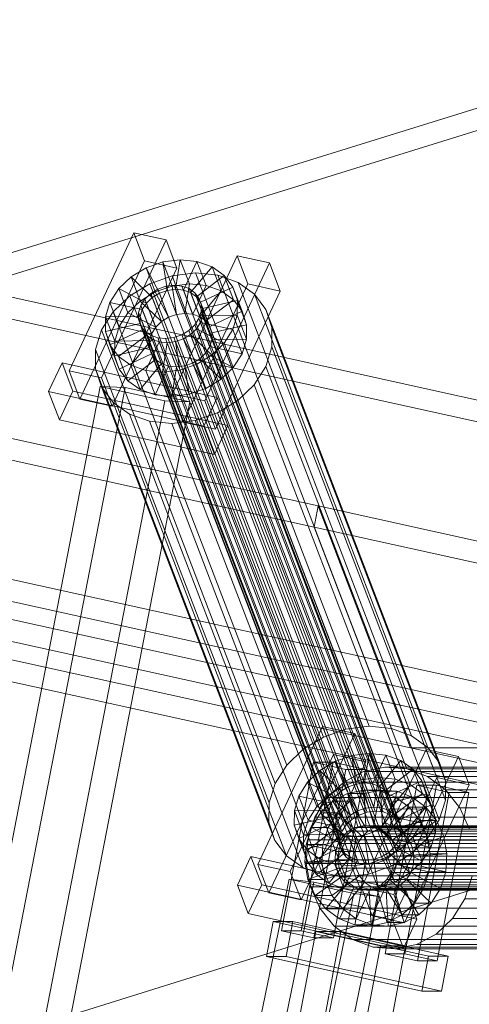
# Model space of a CAD drawing. Header units: millimetres. Extents: x -4738 to 65662, y -68080 to 6847.
# Tile 841 of 1056: x 20643 to 20768, y 2012 to 2287. Entities that reach past the tile are written whole.
import ezdxf

# ---------------------------------------------------------------- set-up
doc = ezdxf.new("R2010")
doc.units = ezdxf.units.MM
for name, color, linetype, lineweight in [('COTAS_P', 1, 'Continuous', 0), ('lateral_C02', 7, 'Continuous', 0), ('lateral_C10', 7, 'Continuous', 0)]:
    doc.layers.add(name, color=color, linetype=linetype, lineweight=lineweight)
doc.dimstyles.new('R19_100', dxfattribs={"dimtxt": 250, "dimasz": 150, "dimexe": 150, "dimexo": 80, "dimgap": 100, "dimtad": 1, "dimtih": 1, "dimtoh": 1, "dimdsep": 46, "dimcen": 0.09, "dimadec": 0, "dimazin": 0, "dimtfac": 1, "dimtdec": 4, "dimtofl": 0, "dimtmove": 0, "dimatfit": 3, "dimfxl": 1, "dimtolj": 1, "dimtzin": 0, "dimarcsym": 0})

# ---------------------------------------------------------------- blocks, each defined once
blk = doc.blocks.new('DIM_R30_4')
at = {"layer": 'COTAS_P'}
for p, q in [((15248.37, 1279.09), (24311.82, 4109.09)), ((24311.82, 4109.09), (24155.23, 4107.34)), ((24311.82, 4109.09), (24182.05, 4021.43)), ((24580.07, 3250), (24311.82, 4109.09)), ((15248.37, 1279.09), (15378.14, 1366.76)), ((15248.37, 1279.09), (15404.97, 1280.85)), ((15516.62, 420), (15248.37, 1279.09))]:
    blk.add_line(p, q, dxfattribs=at)
blk.add_text('9495 P', height=250, rotation=17.3406, dxfattribs=at).set_placement((19750.29, 2789.55))

msp = doc.modelspace()

# ---------------------------------------------------------------- linework, layer by layer
at = {"layer": 'lateral_C02'}
for p, q in [((20117.046, 2059.557), (21053.003, 2350.052)), ((21054.781, 2344.322), (20118.824, 2053.827)), ((20484.747, 1955.55), (21630.207, 2313.212))]:
    msp.add_line(p, q, dxfattribs=at)
at = {"layer": 'lateral_C10'}
for p, q in [((20726.321, 2151.434), (20185.064, 2270.812)), ((20363.478, 2270.812), (20904.735, 2151.434)), ((20183.965, 2264.932), (20725.222, 2145.554)), ((20903.637, 2145.554), (20362.38, 2264.932)), ((20674.899, 2227.649), (20656.858, 2189.133)), ((20677.909, 2219.779), (20674.899, 2227.649)), ((20674.899, 2227.649), (20683.913, 2225.644)), ((20665.872, 2187.129), (20683.913, 2225.644)), ((20683.913, 2225.644), (20686.923, 2217.774)), ((20659.869, 2181.264), (20677.909, 2219.779)), ((20686.923, 2217.774), (20677.909, 2219.779)), ((20678.338, 2217.895), (20683.02, 2219.529)), ((20683.02, 2219.529), (20687.864, 2220.133)), ((20683.02, 2219.529), (20684.272, 2211.578)), ((20685.6, 2212.784), (20683.02, 2219.529)), ((20703.743, 2221.233), (20685.702, 2182.718)), ((20687.864, 2220.133), (20686.566, 2211.864)), ((20690.444, 2213.388), (20687.864, 2220.133)), ((20687.864, 2220.133), (20692.54, 2219.667)), ((20692.54, 2219.667), (20688.781, 2211.643)), ((20695.12, 2212.922), (20692.54, 2219.667)), ((20692.54, 2219.667), (20696.729, 2218.162)), ((20706.754, 2213.364), (20703.743, 2221.233)), ((20703.743, 2221.233), (20712.757, 2219.229)), ((20686.923, 2217.774), (20668.882, 2179.259)), ((20674.137, 2215.343), (20678.338, 2217.895)), ((20678.338, 2217.895), (20682.054, 2210.804)), ((20680.918, 2211.15), (20678.338, 2217.895)), ((20696.729, 2218.162), (20690.766, 2210.93)), ((20694.716, 2180.713), (20712.757, 2219.229)), ((20699.309, 2211.416), (20696.729, 2218.162)), ((20696.729, 2218.162), (20700.146, 2215.72)), ((20712.757, 2219.229), (20715.768, 2211.359)), ((20670.704, 2212.046), (20674.137, 2215.343)), ((20674.137, 2215.343), (20680.064, 2209.595)), ((20676.718, 2208.598), (20674.137, 2215.343)), ((20679.4, 2213.44), (20685.659, 2215.624)), ((20685.659, 2215.624), (20692.135, 2216.432)), ((20734.042, 2089.149), (20685.659, 2215.624)), ((20692.135, 2216.432), (20698.386, 2215.808)), ((20740.518, 2089.957), (20692.135, 2216.432)), ((20700.146, 2215.72), (20692.384, 2209.773)), ((20698.386, 2215.808), (20703.986, 2213.796)), ((20746.769, 2089.334), (20698.386, 2215.808)), ((20702.727, 2208.974), (20700.146, 2215.72)), ((20700.146, 2215.72), (20702.558, 2212.508)), ((20668.272, 2208.23), (20670.704, 2212.046)), ((20670.704, 2212.046), (20678.438, 2208.033)), ((20673.284, 2205.301), (20670.704, 2212.046)), ((20673.785, 2210.028), (20679.4, 2213.44)), ((20680.918, 2211.15), (20676.718, 2208.598)), ((20727.783, 2086.965), (20679.4, 2213.44)), ((20679.634, 2210.719), (20681.624, 2211.928)), ((20685.6, 2212.784), (20680.918, 2211.15)), ((20684.634, 2204.058), (20680.918, 2211.15)), ((20681.624, 2211.928), (20683.842, 2212.702)), ((20737.748, 2065.217), (20681.624, 2211.928)), ((20684.272, 2211.578), (20682.054, 2210.804)), ((20683.842, 2212.702), (20686.136, 2212.988)), ((20739.966, 2065.991), (20683.842, 2212.702)), ((20686.566, 2211.864), (20684.272, 2211.578)), ((20684.272, 2211.578), (20686.852, 2204.832)), ((20690.444, 2213.388), (20685.6, 2212.784)), ((20686.852, 2204.832), (20685.6, 2212.784)), ((20686.136, 2212.988), (20688.351, 2212.767)), ((20742.261, 2066.278), (20686.136, 2212.988)), ((20686.566, 2211.864), (20689.147, 2205.118)), ((20688.781, 2211.643), (20686.566, 2211.864)), ((20688.351, 2212.767), (20690.335, 2212.054)), ((20744.475, 2066.057), (20688.351, 2212.767)), ((20688.713, 2174.849), (20706.754, 2213.364)), ((20688.781, 2211.643), (20691.362, 2204.898)), ((20690.766, 2210.93), (20688.781, 2211.643)), ((20689.147, 2205.118), (20690.444, 2213.388)), ((20690.335, 2212.054), (20691.954, 2210.897)), ((20746.46, 2065.344), (20690.335, 2212.054)), ((20695.12, 2212.922), (20690.444, 2213.388)), ((20691.362, 2204.898), (20695.12, 2212.922)), ((20693.346, 2204.185), (20699.309, 2211.416)), ((20702.558, 2212.508), (20693.527, 2208.252)), ((20699.309, 2211.416), (20695.12, 2212.922)), ((20715.768, 2211.359), (20697.727, 2172.844)), ((20702.727, 2208.974), (20699.309, 2211.416)), ((20705.139, 2205.763), (20702.558, 2212.508)), ((20702.558, 2212.508), (20703.801, 2208.745)), ((20703.986, 2213.796), (20708.554, 2210.532)), ((20752.369, 2087.322), (20703.986, 2213.796)), ((20715.768, 2211.359), (20706.754, 2213.364)), ((20669.195, 2205.621), (20673.785, 2210.028)), ((20676.718, 2208.598), (20673.284, 2205.301)), ((20722.168, 2083.553), (20673.785, 2210.028)), ((20682.645, 2202.849), (20676.718, 2208.598)), ((20676.856, 2207.35), (20678.008, 2209.157)), ((20678.008, 2209.157), (20679.634, 2210.719)), ((20734.132, 2062.447), (20678.008, 2209.157)), ((20680.064, 2209.595), (20678.438, 2208.033)), ((20735.759, 2064.008), (20679.634, 2210.719)), ((20682.054, 2210.804), (20680.064, 2209.595)), ((20680.064, 2209.595), (20682.645, 2202.849)), ((20682.054, 2210.804), (20684.634, 2204.058)), ((20690.766, 2210.93), (20693.346, 2204.185)), ((20692.384, 2209.773), (20690.766, 2210.93)), ((20691.954, 2210.897), (20693.097, 2209.376)), ((20748.078, 2064.187), (20691.954, 2210.897)), ((20692.384, 2209.773), (20694.965, 2203.028)), ((20693.527, 2208.252), (20692.384, 2209.773)), ((20693.097, 2209.376), (20693.685, 2207.594)), ((20749.221, 2062.666), (20693.097, 2209.376)), ((20703.801, 2208.745), (20694.115, 2206.47)), ((20694.965, 2203.028), (20702.727, 2208.974)), ((20705.139, 2205.763), (20702.727, 2208.974)), ((20703.801, 2208.745), (20703.79, 2204.688)), ((20706.381, 2202), (20703.801, 2208.745)), ((20708.554, 2210.532), (20711.779, 2206.238)), ((20756.937, 2084.057), (20708.554, 2210.532)), ((20665.944, 2200.52), (20669.195, 2205.621)), ((20667.007, 2204.155), (20668.272, 2208.23)), ((20677.286, 2206.226), (20668.272, 2208.23)), ((20668.272, 2208.23), (20670.853, 2201.485)), ((20717.578, 2079.147), (20669.195, 2205.621)), ((20676.257, 2205.419), (20676.856, 2207.35)), ((20677.286, 2206.226), (20676.687, 2204.295)), ((20676.856, 2207.35), (20732.98, 2060.639)), ((20678.438, 2208.033), (20677.286, 2206.226)), ((20679.866, 2199.48), (20677.286, 2206.226)), ((20678.438, 2208.033), (20681.018, 2201.288)), ((20693.68, 2205.672), (20693.081, 2203.741)), ((20693.527, 2208.252), (20696.107, 2201.507)), ((20694.115, 2206.47), (20693.527, 2208.252)), ((20693.685, 2207.594), (20693.68, 2205.672)), ((20749.804, 2058.961), (20693.68, 2205.672)), ((20749.81, 2060.883), (20693.685, 2207.594)), ((20694.11, 2204.548), (20694.115, 2206.47)), ((20694.115, 2206.47), (20696.696, 2199.724)), ((20696.107, 2201.507), (20705.139, 2205.763)), ((20706.381, 2202), (20705.139, 2205.763)), ((20711.779, 2206.238), (20713.44, 2201.208)), ((20760.162, 2079.764), (20711.779, 2206.238)), ((20752.125, 2083.981), (20210.868, 2203.359)), ((20802.922, 2083.981), (20261.665, 2203.359)), ((20853.72, 2083.981), (20312.463, 2203.359)), ((20666.996, 2200.097), (20667.007, 2204.155)), ((20667.007, 2204.155), (20676.687, 2204.295)), ((20669.588, 2197.409), (20667.007, 2204.155)), ((20673.284, 2205.301), (20670.853, 2201.485)), ((20681.018, 2201.288), (20673.284, 2205.301)), ((20676.252, 2203.497), (20676.257, 2205.419)), ((20676.84, 2201.715), (20676.252, 2203.497)), ((20732.376, 2056.787), (20676.252, 2203.497)), ((20732.381, 2058.709), (20676.257, 2205.419)), ((20676.687, 2204.295), (20676.682, 2202.373)), ((20676.687, 2204.295), (20679.267, 2197.55)), ((20682.645, 2202.849), (20684.634, 2204.058)), ((20684.634, 2204.058), (20686.852, 2204.832)), ((20686.852, 2204.832), (20689.147, 2205.118)), ((20689.147, 2205.118), (20691.362, 2204.898)), ((20691.362, 2204.898), (20693.346, 2204.185)), ((20693.081, 2203.741), (20691.929, 2201.934)), ((20749.205, 2057.031), (20693.081, 2203.741)), ((20693.346, 2204.185), (20694.965, 2203.028)), ((20693.511, 2202.617), (20694.11, 2204.548)), ((20703.79, 2204.688), (20694.11, 2204.548)), ((20694.11, 2204.548), (20696.69, 2197.802)), ((20694.965, 2203.028), (20696.107, 2201.507)), ((20703.79, 2204.688), (20702.525, 2200.612)), ((20706.37, 2197.943), (20703.79, 2204.688)), ((20664.253, 2195.071), (20665.944, 2200.52)), ((20665.944, 2200.52), (20714.327, 2074.045)), ((20666.996, 2200.097), (20676.682, 2202.373)), ((20668.239, 2196.334), (20677.27, 2200.591)), ((20670.853, 2201.485), (20669.588, 2197.409)), ((20670.853, 2201.485), (20679.866, 2199.48)), ((20676.682, 2202.373), (20677.27, 2200.591)), ((20676.682, 2202.373), (20679.262, 2195.628)), ((20677.983, 2200.194), (20676.84, 2201.715)), ((20732.965, 2055.004), (20676.84, 2201.715)), ((20677.27, 2200.591), (20678.413, 2199.069)), ((20677.27, 2200.591), (20679.851, 2193.845)), ((20679.601, 2199.037), (20677.983, 2200.194)), ((20734.107, 2053.483), (20677.983, 2200.194)), ((20679.866, 2199.48), (20681.018, 2201.288)), ((20681.018, 2201.288), (20682.645, 2202.849)), ((20690.303, 2200.372), (20688.313, 2199.163)), ((20691.929, 2201.934), (20690.303, 2200.372)), ((20746.427, 2053.662), (20690.303, 2200.372)), ((20690.733, 2199.248), (20692.359, 2200.809)), ((20748.053, 2055.223), (20691.929, 2201.934)), ((20692.359, 2200.809), (20693.511, 2202.617)), ((20700.093, 2196.796), (20692.359, 2200.809)), ((20692.359, 2200.809), (20694.939, 2194.064)), ((20702.525, 2200.612), (20693.511, 2202.617)), ((20693.511, 2202.617), (20696.091, 2195.872)), ((20696.107, 2201.507), (20696.696, 2199.724)), ((20696.696, 2199.724), (20706.381, 2202)), ((20702.525, 2200.612), (20700.093, 2196.796)), ((20705.105, 2193.867), (20702.525, 2200.612)), ((20706.37, 2197.943), (20706.381, 2202)), ((20713.44, 2201.208), (20713.425, 2195.784)), ((20761.823, 2074.734), (20713.44, 2201.208)), ((20209.769, 2197.479), (20751.026, 2078.101)), ((20260.567, 2197.479), (20801.824, 2078.101)), ((20311.364, 2197.479), (20852.621, 2078.101)), ((20668.239, 2196.334), (20666.996, 2200.097)), ((20669.577, 2193.352), (20666.996, 2200.097)), ((20669.588, 2197.409), (20669.577, 2193.352)), ((20679.267, 2197.55), (20669.588, 2197.409)), ((20670.651, 2193.123), (20678.413, 2199.069)), ((20674.068, 2190.681), (20680.031, 2197.913)), ((20678.413, 2199.069), (20680.031, 2197.913)), ((20678.413, 2199.069), (20680.993, 2192.324)), ((20679.262, 2195.628), (20679.267, 2197.55)), ((20679.267, 2197.55), (20679.866, 2199.48)), ((20681.586, 2198.324), (20679.601, 2199.037)), ((20735.726, 2052.327), (20679.601, 2199.037)), ((20680.031, 2197.913), (20682.016, 2197.2)), ((20680.031, 2197.913), (20682.612, 2191.167)), ((20683.801, 2198.103), (20681.586, 2198.324)), ((20737.71, 2051.613), (20681.586, 2198.324)), ((20686.095, 2198.389), (20683.801, 2198.103)), ((20739.925, 2051.393), (20683.801, 2198.103)), ((20688.313, 2199.163), (20686.095, 2198.389)), ((20742.22, 2051.679), (20686.095, 2198.389)), ((20686.525, 2197.265), (20688.743, 2198.039)), ((20744.437, 2052.453), (20688.313, 2199.163)), ((20688.743, 2198.039), (20690.733, 2199.248)), ((20692.459, 2190.948), (20688.743, 2198.039)), ((20688.743, 2198.039), (20691.323, 2191.294)), ((20696.66, 2193.5), (20690.733, 2199.248)), ((20690.733, 2199.248), (20693.313, 2192.503)), ((20696.69, 2197.802), (20696.091, 2195.872)), ((20696.696, 2199.724), (20696.69, 2197.802)), ((20696.69, 2197.802), (20706.37, 2197.943)), ((20705.105, 2193.867), (20706.37, 2197.943)), ((20664.238, 2189.647), (20664.253, 2195.071)), ((20712.636, 2068.597), (20664.253, 2195.071)), ((20670.651, 2193.123), (20668.239, 2196.334)), ((20670.819, 2189.589), (20668.239, 2196.334)), ((20679.262, 2195.628), (20669.577, 2193.352)), ((20678.257, 2189.176), (20682.016, 2197.2)), ((20679.851, 2193.845), (20679.262, 2195.628)), ((20682.016, 2197.2), (20684.231, 2196.979)), ((20682.016, 2197.2), (20684.596, 2190.454)), ((20682.933, 2188.709), (20684.231, 2196.979)), ((20684.231, 2196.979), (20686.525, 2197.265)), ((20684.231, 2196.979), (20686.811, 2190.233)), ((20687.777, 2189.314), (20686.525, 2197.265)), ((20686.525, 2197.265), (20689.106, 2190.52)), ((20696.091, 2195.872), (20694.939, 2194.064)), ((20696.091, 2195.872), (20705.105, 2193.867)), ((20700.093, 2196.796), (20696.66, 2193.5)), ((20702.673, 2190.051), (20700.093, 2196.796)), ((20713.425, 2195.784), (20711.734, 2190.335)), ((20761.808, 2069.309), (20713.425, 2195.784)), ((20669.577, 2193.352), (20670.819, 2189.589)), ((20674.068, 2190.681), (20670.651, 2193.123)), ((20673.231, 2186.377), (20670.651, 2193.123)), ((20679.851, 2193.845), (20670.819, 2189.589)), ((20680.993, 2192.324), (20673.231, 2186.377)), ((20680.993, 2192.324), (20679.851, 2193.845)), ((20682.612, 2191.167), (20680.993, 2192.324)), ((20693.313, 2192.503), (20691.323, 2191.294)), ((20696.66, 2193.5), (20692.459, 2190.948)), ((20694.939, 2194.064), (20693.313, 2192.503)), ((20693.313, 2192.503), (20699.24, 2186.754)), ((20694.939, 2194.064), (20702.673, 2190.051)), ((20699.24, 2186.754), (20696.66, 2193.5)), ((20702.673, 2190.051), (20705.105, 2193.867)), ((20654.906, 2191.34), (20651.147, 2183.316)), ((20657.916, 2183.47), (20654.906, 2191.34)), ((20654.906, 2191.34), (20698.172, 2181.717)), ((20665.899, 2184.617), (20664.238, 2189.647)), ((20712.621, 2063.172), (20664.238, 2189.647)), ((20670.819, 2189.589), (20673.231, 2186.377)), ((20678.257, 2189.176), (20674.068, 2190.681)), ((20676.649, 2183.936), (20674.068, 2190.681)), ((20682.612, 2191.167), (20676.649, 2183.936)), ((20682.933, 2188.709), (20678.257, 2189.176)), ((20680.838, 2182.43), (20678.257, 2189.176)), ((20684.596, 2190.454), (20680.838, 2182.43)), ((20684.596, 2190.454), (20682.612, 2191.167)), ((20687.777, 2189.314), (20682.933, 2188.709)), ((20686.811, 2190.233), (20684.596, 2190.454)), ((20686.811, 2190.233), (20685.514, 2181.964)), ((20689.106, 2190.52), (20686.811, 2190.233)), ((20692.459, 2190.948), (20687.777, 2189.314)), ((20690.358, 2182.568), (20687.777, 2189.314)), ((20691.323, 2191.294), (20689.106, 2190.52)), ((20689.106, 2190.52), (20690.358, 2182.568)), ((20691.323, 2191.294), (20695.04, 2184.202)), ((20695.04, 2184.202), (20692.459, 2190.948)), ((20699.24, 2186.754), (20702.673, 2190.051)), ((20711.734, 2190.335), (20708.483, 2185.234)), ((20760.117, 2063.861), (20711.734, 2190.335)), ((20665.872, 2187.129), (20656.858, 2189.133)), ((20656.858, 2189.133), (20659.869, 2181.264)), ((20668.882, 2179.259), (20665.872, 2187.129)), ((20685.514, 2181.964), (20682.933, 2188.709)), ((20695.04, 2184.202), (20699.24, 2186.754)), ((20665.533, 2184.723), (20627.02, 1986.222)), ((20634.005, 1985.973), (20672.519, 2184.474)), ((20665.533, 2184.723), (20683.569, 2180.713)), ((20672.519, 2184.474), (20665.533, 2184.723)), ((20669.124, 2180.323), (20665.899, 2184.617)), ((20714.282, 2058.142), (20665.899, 2184.617)), ((20690.555, 2180.464), (20672.519, 2184.474)), ((20673.231, 2186.377), (20676.649, 2183.936)), ((20676.649, 2183.936), (20680.838, 2182.43)), ((20690.358, 2182.568), (20695.04, 2184.202)), ((20708.483, 2185.234), (20703.894, 2180.827)), ((20756.866, 2058.759), (20708.483, 2185.234)), ((20694.414, 2173.693), (20651.147, 2183.316)), ((20651.147, 2183.316), (20654.158, 2175.446)), ((20654.158, 2175.446), (20657.916, 2183.47)), ((20701.183, 2173.847), (20657.916, 2183.47)), ((20659.869, 2181.264), (20668.882, 2179.259)), ((20680.838, 2182.43), (20685.514, 2181.964)), ((20685.514, 2181.964), (20690.358, 2182.568)), ((20694.716, 2180.713), (20685.702, 2182.718)), ((20685.702, 2182.718), (20688.713, 2174.849)), ((20694.414, 2173.693), (20698.172, 2181.717)), ((20698.172, 2181.717), (20701.183, 2173.847)), ((20645.056, 1982.213), (20683.569, 2180.713)), ((20652.041, 1981.963), (20690.555, 2180.464)), ((20673.692, 2177.059), (20669.124, 2180.323)), ((20717.507, 2053.849), (20669.124, 2180.323)), ((20683.569, 2180.713), (20690.555, 2180.464)), ((20697.727, 2172.844), (20694.716, 2180.713)), ((20703.894, 2180.827), (20698.278, 2177.415)), ((20752.277, 2054.353), (20703.894, 2180.827)), ((20654.158, 2175.446), (20697.424, 2165.823)), ((20679.293, 2175.047), (20673.692, 2177.059)), ((20722.075, 2050.585), (20673.692, 2177.059)), ((20698.278, 2177.415), (20692.019, 2175.231)), ((20746.661, 2050.941), (20698.278, 2177.415)), ((20685.544, 2174.423), (20679.293, 2175.047)), ((20727.676, 2048.572), (20679.293, 2175.047)), ((20692.019, 2175.231), (20685.544, 2174.423)), ((20733.927, 2047.949), (20685.544, 2174.423)), ((20688.713, 2174.849), (20697.727, 2172.844)), ((20740.402, 2048.757), (20692.019, 2175.231)), ((20697.424, 2165.823), (20694.414, 2173.693)), ((20701.183, 2173.847), (20697.424, 2165.823)), ((20726.321, 2151.434), (20725.222, 2145.554)), ((21610.374, 1956.452), (20726.321, 2151.434)), ((20726.321, 2151.434), (20752.125, 2083.981)), ((20751.026, 2078.101), (20725.222, 2145.554)), ((20725.222, 2145.554), (21609.275, 1950.571)), ((20727.583, 2089.932), (20709.542, 2051.417)), ((20718.556, 2049.412), (20736.597, 2087.927)), ((20730.593, 2082.062), (20727.583, 2089.932)), ((20727.583, 2089.932), (20736.597, 2087.927)), ((20734.042, 2089.149), (20727.783, 2086.965)), ((20740.518, 2089.957), (20734.042, 2089.149)), ((20736.597, 2087.927), (20739.607, 2080.058)), ((20746.769, 2089.334), (20740.518, 2089.957)), ((20752.369, 2087.322), (20746.769, 2089.334)), ((20727.783, 2086.965), (20722.168, 2083.553)), ((20756.937, 2084.057), (20752.369, 2087.322)), ((20712.552, 2043.547), (20730.593, 2082.062)), ((20722.168, 2083.553), (20717.578, 2079.147)), ((20739.607, 2080.058), (20730.593, 2082.062)), ((20735.704, 2081.812), (20740.547, 2082.417)), ((20756.427, 2083.517), (20738.386, 2045.001)), ((20740.547, 2082.417), (20739.25, 2074.147)), ((20743.128, 2075.671), (20740.547, 2082.417)), ((20740.547, 2082.417), (20745.223, 2081.95)), ((21636.178, 1888.998), (20752.125, 2083.981)), ((20752.125, 2083.981), (20802.922, 2083.981)), ((20759.438, 2075.647), (20756.427, 2083.517)), ((20756.427, 2083.517), (20765.441, 2081.512)), ((20760.162, 2079.764), (20756.937, 2084.057)), ((20725.003, 2079.96), (20716.145, 2032.935)), ((20739.607, 2080.058), (20721.566, 2041.542)), ((20721.615, 2032.935), (20730.473, 2079.96)), ((20730.473, 2079.96), (20725.003, 2079.96)), ((20725.003, 2079.96), (20734.021, 2077.955)), ((20726.821, 2077.626), (20731.022, 2080.178)), ((20739.491, 2077.955), (20730.473, 2079.96)), ((20731.022, 2080.178), (20735.704, 2081.812)), ((20731.022, 2080.178), (20734.738, 2073.087)), ((20733.602, 2073.433), (20731.022, 2080.178)), ((20735.704, 2081.812), (20736.956, 2073.861)), ((20738.284, 2075.067), (20735.704, 2081.812)), ((20745.223, 2081.95), (20741.465, 2073.926)), ((20749.413, 2080.445), (20743.449, 2073.213)), ((20747.804, 2075.205), (20745.223, 2081.95)), ((20745.223, 2081.95), (20749.413, 2080.445)), ((20747.4, 2042.997), (20765.441, 2081.512)), ((20751.993, 2073.699), (20749.413, 2080.445)), ((20749.413, 2080.445), (20752.83, 2078.003)), ((20761.823, 2074.734), (20760.162, 2079.764)), ((20765.441, 2081.512), (20768.451, 2073.642)), ((20717.578, 2079.147), (20714.327, 2074.045)), ((20723.388, 2074.33), (20726.821, 2077.626)), ((20725.163, 2030.93), (20734.021, 2077.955)), ((20726.821, 2077.626), (20732.748, 2071.878)), ((20729.401, 2070.881), (20726.821, 2077.626)), ((20739.491, 2077.955), (20730.633, 2030.93)), ((20733.456, 2074.414), (20738.945, 2077.313)), ((20734.021, 2077.955), (20739.491, 2077.955)), ((20738.945, 2077.313), (20744.938, 2078.571)), ((20840.54, 2077.313), (20738.945, 2077.313)), ((20744.938, 2078.571), (20751.026, 2078.101)), ((20846.533, 2078.571), (20744.938, 2078.571)), ((20752.83, 2078.003), (20745.068, 2072.057)), ((20801.824, 2078.101), (20751.026, 2078.101)), ((20751.026, 2078.101), (21635.079, 1883.118)), ((20751.026, 2078.101), (20756.795, 2075.935)), ((20852.621, 2078.101), (20751.026, 2078.101)), ((20755.41, 2071.258), (20752.83, 2078.003)), ((20752.83, 2078.003), (20755.242, 2074.791)), ((20714.327, 2074.045), (20712.636, 2068.597)), ((20720.956, 2070.514), (20723.388, 2074.33)), ((20723.388, 2074.33), (20731.122, 2070.316)), ((20725.968, 2067.584), (20723.388, 2074.33)), ((20728.845, 2070.069), (20733.456, 2074.414)), ((20835.051, 2074.414), (20733.456, 2074.414)), ((20738.284, 2075.067), (20733.602, 2073.433)), ((20736.956, 2073.861), (20734.738, 2073.087)), ((20739.25, 2074.147), (20736.956, 2073.861)), ((20736.956, 2073.861), (20739.536, 2067.115)), ((20743.128, 2075.671), (20738.284, 2075.067)), ((20739.536, 2067.115), (20738.284, 2075.067)), ((20739.25, 2074.147), (20741.83, 2067.402)), ((20741.465, 2073.926), (20739.25, 2074.147)), ((20741.397, 2037.132), (20759.438, 2075.647)), ((20741.465, 2073.926), (20744.045, 2067.181)), ((20743.449, 2073.213), (20741.465, 2073.926)), ((20741.83, 2067.402), (20743.128, 2075.671)), ((20747.804, 2075.205), (20743.128, 2075.671)), ((20744.045, 2067.181), (20747.804, 2075.205)), ((20755.242, 2074.791), (20746.211, 2070.535)), ((20751.993, 2073.699), (20747.804, 2075.205)), ((20757.822, 2068.046), (20755.242, 2074.791)), ((20755.242, 2074.791), (20756.485, 2071.029)), ((20756.795, 2075.935), (20761.851, 2072.221)), ((20858.39, 2075.935), (20756.795, 2075.935)), ((20768.451, 2073.642), (20759.438, 2075.647)), ((20761.808, 2069.309), (20761.823, 2074.734)), ((20733.602, 2073.433), (20729.401, 2070.881)), ((20730.45, 2069.073), (20734.556, 2071.242)), ((20732.748, 2071.878), (20731.122, 2070.316)), ((20734.738, 2073.087), (20732.748, 2071.878)), ((20732.748, 2071.878), (20735.328, 2065.133)), ((20737.318, 2066.342), (20733.602, 2073.433)), ((20734.556, 2071.242), (20739.039, 2072.183)), ((20734.556, 2071.242), (20737.467, 2061.755)), ((20739.245, 2071.242), (20734.556, 2071.242)), ((20734.738, 2073.087), (20737.318, 2066.342)), ((20739.245, 2071.242), (20735.139, 2069.073)), ((20739.039, 2072.183), (20739.591, 2062.201)), ((20743.728, 2072.183), (20739.039, 2072.183)), ((20739.039, 2072.183), (20743.593, 2071.831)), ((20743.728, 2072.183), (20739.245, 2071.242)), ((20742.156, 2061.755), (20739.245, 2071.242)), ((20743.593, 2071.831), (20741.748, 2062.034)), ((20743.449, 2073.213), (20746.03, 2066.468)), ((20745.068, 2072.057), (20743.449, 2073.213)), ((20748.282, 2071.831), (20743.593, 2071.831)), ((20743.593, 2071.831), (20747.908, 2070.211)), ((20744.28, 2062.201), (20743.728, 2072.183)), ((20748.282, 2071.831), (20743.728, 2072.183)), ((20753.86, 2073.545), (20745.003, 2026.519)), ((20745.068, 2072.057), (20747.648, 2065.311)), ((20746.211, 2070.535), (20745.068, 2072.057)), ((20746.03, 2066.468), (20751.993, 2073.699)), ((20746.437, 2062.034), (20748.282, 2071.831)), ((20747.648, 2065.311), (20755.41, 2071.258)), ((20752.597, 2070.211), (20748.282, 2071.831)), ((20768.451, 2073.642), (20750.411, 2035.127)), ((20750.473, 2026.519), (20759.331, 2073.545)), ((20755.41, 2071.258), (20751.993, 2073.699)), ((20759.331, 2073.545), (20753.86, 2073.545)), ((20753.86, 2073.545), (20762.879, 2071.54)), ((20754.021, 2024.514), (20762.879, 2071.54)), ((20757.822, 2068.046), (20755.41, 2071.258)), ((20768.349, 2071.54), (20759.331, 2073.545)), ((20768.349, 2071.54), (20759.491, 2024.514)), ((20761.851, 2072.221), (20765.85, 2067.212)), ((20863.446, 2072.221), (20761.851, 2072.221)), ((20762.879, 2071.54), (20768.349, 2071.54)), ((20712.636, 2068.597), (20712.621, 2063.172)), ((20719.691, 2066.438), (20720.956, 2070.514)), ((20729.97, 2068.509), (20720.956, 2070.514)), ((20720.956, 2070.514), (20723.536, 2063.768)), ((20725.427, 2064.576), (20728.845, 2070.069)), ((20729.401, 2070.881), (20725.968, 2067.584)), ((20727.001, 2065.823), (20730.45, 2069.073)), ((20830.44, 2070.069), (20728.845, 2070.069)), ((20729.97, 2068.509), (20729.371, 2066.578)), ((20735.328, 2065.133), (20729.401, 2070.881)), ((20731.122, 2070.316), (20729.97, 2068.509)), ((20732.55, 2061.764), (20729.97, 2068.509)), ((20730.45, 2069.073), (20735.522, 2060.728)), ((20735.139, 2069.073), (20730.45, 2069.073)), ((20731.122, 2070.316), (20733.702, 2063.571)), ((20735.139, 2069.073), (20731.69, 2065.823)), ((20740.211, 2060.728), (20735.139, 2069.073)), ((20747.908, 2070.211), (20743.792, 2061.267)), ((20746.211, 2070.535), (20748.791, 2063.79)), ((20746.799, 2068.753), (20746.211, 2070.535)), ((20746.794, 2066.831), (20746.799, 2068.753)), ((20756.485, 2071.029), (20746.799, 2068.753)), ((20746.799, 2068.753), (20749.38, 2062.007)), ((20752.597, 2070.211), (20747.908, 2070.211)), ((20747.908, 2070.211), (20751.691, 2067.433)), ((20748.481, 2061.267), (20752.597, 2070.211)), ((20756.38, 2067.433), (20752.597, 2070.211)), ((20756.485, 2071.029), (20756.473, 2066.971)), ((20759.065, 2064.283), (20756.485, 2071.029)), ((20760.117, 2063.861), (20761.808, 2069.309)), ((20719.68, 2062.381), (20719.691, 2066.438)), ((20719.691, 2066.438), (20729.371, 2066.578)), ((20722.272, 2059.693), (20719.691, 2066.438)), ((20725.968, 2067.584), (20723.536, 2063.768)), ((20724.444, 2061.714), (20727.001, 2065.823)), ((20733.702, 2063.571), (20725.968, 2067.584)), ((20727.001, 2065.823), (20733.888, 2059.188)), ((20731.69, 2065.823), (20727.001, 2065.823)), ((20731.69, 2065.823), (20729.133, 2061.714)), ((20729.371, 2066.578), (20729.365, 2064.656)), ((20729.371, 2066.578), (20731.951, 2059.833)), ((20738.577, 2059.188), (20731.69, 2065.823)), ((20735.328, 2065.133), (20737.318, 2066.342)), ((20737.318, 2066.342), (20739.536, 2067.115)), ((20739.966, 2065.991), (20737.748, 2065.217)), ((20739.536, 2067.115), (20741.83, 2067.402)), ((20742.261, 2066.278), (20739.966, 2065.991)), ((20741.83, 2067.402), (20744.045, 2067.181)), ((20744.475, 2066.057), (20742.261, 2066.278)), ((20744.045, 2067.181), (20746.03, 2066.468)), ((20746.46, 2065.344), (20744.475, 2066.057)), ((20751.691, 2067.433), (20745.583, 2059.951)), ((20746.03, 2066.468), (20747.648, 2065.311)), ((20746.195, 2064.9), (20746.794, 2066.831)), ((20756.473, 2066.971), (20746.794, 2066.831)), ((20746.794, 2066.831), (20749.374, 2060.086)), ((20748.791, 2063.79), (20757.822, 2068.046)), ((20750.272, 2059.951), (20756.38, 2067.433)), ((20756.38, 2067.433), (20751.691, 2067.433)), ((20751.691, 2067.433), (20754.682, 2063.686)), ((20756.473, 2066.971), (20755.209, 2062.896)), ((20759.371, 2063.686), (20756.38, 2067.433)), ((20759.054, 2060.226), (20756.473, 2066.971)), ((20759.065, 2064.283), (20757.822, 2068.046)), ((20765.85, 2067.212), (20768.52, 2061.249)), ((20867.445, 2067.212), (20765.85, 2067.212)), ((20712.621, 2063.172), (20714.282, 2058.142)), ((20719.68, 2062.381), (20729.365, 2064.656)), ((20720.923, 2058.618), (20729.954, 2062.874)), ((20723.536, 2063.768), (20722.272, 2059.693)), ((20723.433, 2058.309), (20725.427, 2064.576)), ((20723.536, 2063.768), (20732.55, 2061.764)), ((20827.021, 2064.576), (20725.427, 2064.576)), ((20729.365, 2064.656), (20729.954, 2062.874)), ((20729.365, 2064.656), (20731.946, 2057.911)), ((20729.954, 2062.874), (20731.097, 2061.353)), ((20729.954, 2062.874), (20732.534, 2056.129)), ((20732.55, 2061.764), (20733.702, 2063.571)), ((20733.702, 2063.571), (20735.328, 2065.133)), ((20735.759, 2064.008), (20734.132, 2062.447)), ((20737.748, 2065.217), (20735.759, 2064.008)), ((20743.417, 2061.531), (20745.043, 2063.093)), ((20745.043, 2063.093), (20746.195, 2064.9)), ((20752.777, 2059.079), (20745.043, 2063.093)), ((20745.043, 2063.093), (20747.623, 2056.347)), ((20755.209, 2062.896), (20746.195, 2064.9)), ((20746.195, 2064.9), (20748.775, 2058.155)), ((20748.078, 2064.187), (20746.46, 2065.344)), ((20754.682, 2063.686), (20747, 2058.176)), ((20747.648, 2065.311), (20748.791, 2063.79)), ((20749.221, 2062.666), (20748.078, 2064.187)), ((20748.791, 2063.79), (20749.38, 2062.007)), ((20749.38, 2062.007), (20759.065, 2064.283)), ((20751.689, 2058.176), (20759.371, 2063.686)), ((20755.209, 2062.896), (20752.777, 2059.079)), ((20759.371, 2063.686), (20754.682, 2063.686)), ((20754.682, 2063.686), (20756.679, 2059.225)), ((20757.789, 2056.15), (20755.209, 2062.896)), ((20756.866, 2058.759), (20760.117, 2063.861)), ((20759.054, 2060.226), (20759.065, 2064.283)), ((20761.368, 2059.225), (20759.371, 2063.686)), ((20720.923, 2058.618), (20719.68, 2062.381)), ((20722.26, 2055.635), (20719.68, 2062.381)), ((20722.953, 2057.026), (20724.444, 2061.714)), ((20723.335, 2055.406), (20731.097, 2061.353)), ((20724.444, 2061.714), (20732.677, 2057.242)), ((20729.133, 2061.714), (20724.444, 2061.714)), ((20726.752, 2052.964), (20732.715, 2060.196)), ((20729.133, 2061.714), (20727.642, 2057.026)), ((20737.366, 2057.242), (20729.133, 2061.714)), ((20731.097, 2061.353), (20732.715, 2060.196)), ((20731.097, 2061.353), (20733.677, 2054.607)), ((20731.951, 2059.833), (20732.55, 2061.764)), ((20732.98, 2060.639), (20732.381, 2058.709)), ((20732.715, 2060.196), (20734.7, 2059.483)), ((20732.715, 2060.196), (20735.296, 2053.451)), ((20734.132, 2062.447), (20732.98, 2060.639)), ((20733.107, 2059.188), (20734.741, 2060.728)), ((20735.522, 2060.728), (20733.888, 2059.188)), ((20734.741, 2060.728), (20736.686, 2061.755)), ((20850.402, 2060.728), (20734.741, 2060.728)), ((20737.467, 2061.755), (20735.522, 2060.728)), ((20735.522, 2060.728), (20740.211, 2060.728)), ((20736.686, 2061.755), (20738.809, 2062.201)), ((20852.347, 2061.755), (20736.686, 2061.755)), ((20739.591, 2062.201), (20737.467, 2061.755)), ((20737.467, 2061.755), (20742.156, 2061.755)), ((20738.577, 2059.188), (20740.211, 2060.728)), ((20738.809, 2062.201), (20740.966, 2062.034)), ((20854.471, 2062.201), (20738.809, 2062.201)), ((20739.209, 2059.548), (20741.427, 2060.322)), ((20739.591, 2062.201), (20744.28, 2062.201)), ((20741.748, 2062.034), (20739.591, 2062.201)), ((20740.211, 2060.728), (20742.156, 2061.755)), ((20740.966, 2062.034), (20743.01, 2061.267)), ((20856.628, 2062.034), (20740.966, 2062.034)), ((20741.427, 2060.322), (20743.417, 2061.531)), ((20745.143, 2053.231), (20741.427, 2060.322)), ((20741.427, 2060.322), (20744.007, 2053.577)), ((20741.748, 2062.034), (20746.437, 2062.034)), ((20743.792, 2061.267), (20741.748, 2062.034)), ((20742.156, 2061.755), (20744.28, 2062.201)), ((20743.01, 2061.267), (20744.802, 2059.951)), ((20858.672, 2061.267), (20743.01, 2061.267)), ((20749.344, 2055.783), (20743.417, 2061.531)), ((20743.417, 2061.531), (20745.997, 2054.786)), ((20743.792, 2061.267), (20748.481, 2061.267)), ((20745.583, 2059.951), (20743.792, 2061.267)), ((20744.28, 2062.201), (20746.437, 2062.034)), ((20746.437, 2062.034), (20748.481, 2061.267)), ((20748.481, 2061.267), (20750.272, 2059.951)), ((20749.374, 2060.086), (20748.775, 2058.155)), ((20749.81, 2060.883), (20749.221, 2062.666)), ((20749.38, 2062.007), (20749.374, 2060.086)), ((20749.374, 2060.086), (20759.054, 2060.226)), ((20749.804, 2058.961), (20749.81, 2060.883)), ((20757.789, 2056.15), (20759.054, 2060.226)), ((20714.282, 2058.142), (20717.507, 2053.849)), ((20723.335, 2055.406), (20720.923, 2058.618)), ((20723.503, 2051.872), (20720.923, 2058.618)), ((20722.272, 2059.693), (20722.26, 2055.635)), ((20731.946, 2057.911), (20722.26, 2055.635)), ((20731.951, 2059.833), (20722.272, 2059.693)), ((20723, 2051.695), (20723.433, 2058.309)), ((20723.433, 2058.309), (20825.028, 2058.309)), ((20730.941, 2051.459), (20734.7, 2059.483)), ((20731.896, 2057.242), (20733.107, 2059.188)), ((20731.946, 2057.911), (20731.951, 2059.833)), ((20732.534, 2056.129), (20731.946, 2057.911)), ((20732.381, 2058.709), (20732.376, 2056.787)), ((20733.888, 2059.188), (20732.677, 2057.242)), ((20848.769, 2059.188), (20733.107, 2059.188)), ((20733.888, 2059.188), (20738.577, 2059.188)), ((20734.7, 2059.483), (20736.915, 2059.262)), ((20734.7, 2059.483), (20737.28, 2052.738)), ((20735.617, 2050.993), (20736.915, 2059.262)), ((20736.915, 2059.262), (20739.209, 2059.548)), ((20736.915, 2059.262), (20739.495, 2052.517)), ((20737.366, 2057.242), (20738.577, 2059.188)), ((20740.461, 2051.597), (20739.209, 2059.548)), ((20739.209, 2059.548), (20741.79, 2052.803)), ((20744.802, 2059.951), (20746.219, 2058.176)), ((20860.464, 2059.951), (20744.802, 2059.951)), ((20745.583, 2059.951), (20750.272, 2059.951)), ((20747, 2058.176), (20745.583, 2059.951)), ((20746.219, 2058.176), (20747.165, 2056.063)), ((20861.881, 2058.176), (20746.219, 2058.176)), ((20747, 2058.176), (20751.689, 2058.176)), ((20747.946, 2056.063), (20747, 2058.176)), ((20748.775, 2058.155), (20747.623, 2056.347)), ((20756.679, 2059.225), (20747.946, 2056.063)), ((20748.775, 2058.155), (20757.789, 2056.15)), ((20749.205, 2057.031), (20749.804, 2058.961)), ((20752.777, 2059.079), (20749.344, 2055.783)), ((20750.272, 2059.951), (20751.689, 2058.176)), ((20751.689, 2058.176), (20752.635, 2056.063)), ((20752.277, 2054.353), (20756.866, 2058.759)), ((20752.635, 2056.063), (20761.368, 2059.225)), ((20755.357, 2052.334), (20752.777, 2059.079)), ((20761.368, 2059.225), (20756.679, 2059.225)), ((20756.679, 2059.225), (20757.545, 2054.355)), ((20762.234, 2054.355), (20761.368, 2059.225)), ((20722.26, 2055.635), (20723.503, 2051.872)), ((20722.629, 2052.078), (20722.953, 2057.026)), ((20731.971, 2055.021), (20722.953, 2057.026)), ((20722.953, 2057.026), (20727.642, 2057.026)), ((20726.752, 2052.964), (20723.335, 2055.406)), ((20725.915, 2048.661), (20723.335, 2055.406)), ((20732.534, 2056.129), (20723.503, 2051.872)), ((20733.677, 2054.607), (20725.915, 2048.661)), ((20727.642, 2057.026), (20727.318, 2052.078)), ((20727.642, 2057.026), (20736.66, 2055.021)), ((20731.036, 2052.678), (20731.189, 2055.021)), ((20731.189, 2055.021), (20731.896, 2057.242)), ((20731.189, 2055.021), (20846.851, 2055.021)), ((20731.971, 2055.021), (20731.817, 2052.678)), ((20847.557, 2057.242), (20731.896, 2057.242)), ((20732.677, 2057.242), (20731.971, 2055.021)), ((20736.66, 2055.021), (20731.971, 2055.021)), ((20732.376, 2056.787), (20732.965, 2055.004)), ((20733.677, 2054.607), (20732.534, 2056.129)), ((20732.677, 2057.242), (20737.366, 2057.242)), ((20732.965, 2055.004), (20734.107, 2053.483)), ((20735.296, 2053.451), (20733.677, 2054.607)), ((20736.506, 2052.678), (20736.66, 2055.021)), ((20736.66, 2055.021), (20737.366, 2057.242)), ((20745.997, 2054.786), (20744.007, 2053.577)), ((20749.344, 2055.783), (20745.143, 2053.231)), ((20747.623, 2056.347), (20745.997, 2054.786)), ((20745.997, 2054.786), (20751.924, 2049.038)), ((20746.427, 2053.662), (20748.053, 2055.223)), ((20747.165, 2056.063), (20747.575, 2053.756)), ((20862.826, 2056.063), (20747.165, 2056.063)), ((20747.623, 2056.347), (20755.357, 2052.334)), ((20747.946, 2056.063), (20752.635, 2056.063)), ((20748.357, 2053.756), (20747.946, 2056.063)), ((20748.053, 2055.223), (20749.205, 2057.031)), ((20751.924, 2049.038), (20749.344, 2055.783)), ((20752.635, 2056.063), (20753.046, 2053.756)), ((20755.357, 2052.334), (20757.789, 2056.15)), ((20707.589, 2053.623), (20703.831, 2045.599)), ((20710.6, 2045.753), (20707.589, 2053.623)), ((20707.589, 2053.623), (20750.856, 2044)), ((20717.507, 2053.849), (20722.075, 2050.585)), ((20722.629, 2052.078), (20731.817, 2052.678)), ((20723.495, 2047.209), (20722.629, 2052.078)), ((20727.318, 2052.078), (20722.629, 2052.078)), ((20723.503, 2051.872), (20725.915, 2048.661)), ((20730.941, 2051.459), (20726.752, 2052.964)), ((20729.332, 2046.219), (20726.752, 2052.964)), ((20736.506, 2052.678), (20727.318, 2052.078)), ((20727.318, 2052.078), (20728.184, 2047.209)), ((20735.296, 2053.451), (20729.332, 2046.219)), ((20731.446, 2050.371), (20731.036, 2052.678)), ((20846.698, 2052.678), (20731.036, 2052.678)), ((20731.817, 2052.678), (20732.228, 2050.371)), ((20731.817, 2052.678), (20736.506, 2052.678)), ((20737.28, 2052.738), (20733.522, 2044.714)), ((20734.107, 2053.483), (20735.726, 2052.327)), ((20737.28, 2052.738), (20735.296, 2053.451)), ((20735.726, 2052.327), (20737.71, 2051.613)), ((20736.917, 2050.371), (20736.506, 2052.678)), ((20739.495, 2052.517), (20737.28, 2052.738)), ((20739.495, 2052.517), (20738.198, 2044.247)), ((20741.79, 2052.803), (20739.495, 2052.517)), ((20745.143, 2053.231), (20740.461, 2051.597)), ((20744.007, 2053.577), (20741.79, 2052.803)), ((20741.79, 2052.803), (20743.041, 2044.852)), ((20742.22, 2051.679), (20744.437, 2052.453)), ((20744.007, 2053.577), (20747.723, 2046.486)), ((20744.437, 2052.453), (20746.427, 2053.662)), ((20747.723, 2046.486), (20745.143, 2053.231)), ((20746.661, 2050.941), (20752.277, 2054.353)), ((20747.575, 2053.756), (20747.422, 2051.413)), ((20863.237, 2053.756), (20747.575, 2053.756)), ((20748.203, 2051.413), (20748.357, 2053.756)), ((20757.545, 2054.355), (20748.357, 2053.756)), ((20748.357, 2053.756), (20753.046, 2053.756)), ((20751.924, 2049.038), (20755.357, 2052.334)), ((20753.046, 2053.756), (20752.892, 2051.413)), ((20753.046, 2053.756), (20762.234, 2054.355)), ((20757.545, 2054.355), (20757.221, 2049.408)), ((20762.234, 2054.355), (20757.545, 2054.355)), ((20761.91, 2049.408), (20762.234, 2054.355)), ((20718.556, 2049.412), (20709.542, 2051.417)), ((20709.542, 2051.417), (20712.552, 2043.547)), ((20721.566, 2041.542), (20718.556, 2049.412)), ((20722.075, 2050.585), (20727.676, 2048.572)), ((20724.158, 2045.185), (20723, 2051.695)), ((20824.595, 2051.695), (20723, 2051.695)), ((20723.495, 2047.209), (20732.228, 2050.371)), ((20736.917, 2050.371), (20728.184, 2047.209)), ((20735.617, 2050.993), (20730.941, 2051.459)), ((20733.522, 2044.714), (20730.941, 2051.459)), ((20732.392, 2048.258), (20731.446, 2050.371)), ((20847.108, 2050.371), (20731.446, 2050.371)), ((20732.228, 2050.371), (20733.173, 2048.258)), ((20732.228, 2050.371), (20736.917, 2050.371)), ((20740.461, 2051.597), (20735.617, 2050.993)), ((20738.198, 2044.247), (20735.617, 2050.993)), ((20737.862, 2048.258), (20736.917, 2050.371)), ((20737.71, 2051.613), (20739.925, 2051.393)), ((20739.925, 2051.393), (20742.22, 2051.679)), ((20740.402, 2048.757), (20746.661, 2050.941)), ((20743.041, 2044.852), (20740.461, 2051.597)), ((20746.715, 2049.192), (20745.504, 2047.246)), ((20746.285, 2047.246), (20747.497, 2049.192)), ((20747.422, 2051.413), (20746.715, 2049.192)), ((20862.377, 2049.192), (20746.715, 2049.192)), ((20863.083, 2051.413), (20747.422, 2051.413)), ((20747.497, 2049.192), (20748.203, 2051.413)), ((20755.73, 2044.72), (20747.497, 2049.192)), ((20747.497, 2049.192), (20752.186, 2049.192)), ((20757.221, 2049.408), (20748.203, 2051.413)), ((20748.203, 2051.413), (20752.892, 2051.413)), ((20752.186, 2049.192), (20750.974, 2047.246)), ((20752.892, 2051.413), (20752.186, 2049.192)), ((20752.186, 2049.192), (20760.419, 2044.72)), ((20752.892, 2051.413), (20761.91, 2049.408)), ((20757.221, 2049.408), (20755.73, 2044.72)), ((20761.91, 2049.408), (20757.221, 2049.408)), ((20760.419, 2044.72), (20761.91, 2049.408)), ((20718.274, 2047.289), (20705.692, 1986.461)), ((20712.565, 1985.648), (20725.146, 2046.475)), ((20718.274, 2047.289), (20736.31, 2043.278)), ((20725.146, 2046.475), (20718.274, 2047.289)), ((20725.492, 2042.748), (20723.495, 2047.209)), ((20728.184, 2047.209), (20723.495, 2047.209)), ((20743.182, 2042.465), (20725.146, 2046.475)), ((20725.492, 2042.748), (20733.173, 2048.258)), ((20725.915, 2048.661), (20729.332, 2046.219)), ((20727.676, 2048.572), (20733.927, 2047.949)), ((20728.184, 2047.209), (20730.181, 2042.748)), ((20728.483, 2039.001), (20734.59, 2046.483)), ((20737.862, 2048.258), (20730.181, 2042.748)), ((20733.809, 2046.483), (20732.392, 2048.258)), ((20848.054, 2048.258), (20732.392, 2048.258)), ((20739.279, 2046.483), (20733.172, 2039.001)), ((20733.173, 2048.258), (20734.59, 2046.483)), ((20733.173, 2048.258), (20737.862, 2048.258)), ((20735.601, 2045.167), (20733.809, 2046.483)), ((20849.471, 2046.483), (20733.809, 2046.483)), ((20733.927, 2047.949), (20740.402, 2048.757)), ((20734.59, 2046.483), (20736.382, 2045.167)), ((20734.59, 2046.483), (20739.279, 2046.483)), ((20739.279, 2046.483), (20737.862, 2048.258)), ((20741.071, 2045.167), (20739.279, 2046.483)), ((20743.041, 2044.852), (20747.723, 2046.486)), ((20745.504, 2047.246), (20743.87, 2045.706)), ((20744.652, 2045.706), (20746.285, 2047.246)), ((20861.166, 2047.246), (20745.504, 2047.246)), ((20753.173, 2040.611), (20746.285, 2047.246)), ((20746.285, 2047.246), (20750.974, 2047.246)), ((20747.723, 2046.486), (20751.924, 2049.038)), ((20750.974, 2047.246), (20749.341, 2045.706)), ((20750.974, 2047.246), (20757.862, 2040.611)), ((20769.245, 2048.125), (20767.251, 2041.858)), ((20747.097, 2035.976), (20703.831, 2045.599)), ((20703.831, 2045.599), (20706.841, 2037.729)), ((20706.841, 2037.729), (20710.6, 2045.753)), ((20753.866, 2036.131), (20710.6, 2045.753)), ((20726.828, 2039.222), (20724.158, 2045.185)), ((20825.753, 2045.185), (20724.158, 2045.185)), ((20729.332, 2046.219), (20733.522, 2044.714)), ((20732.265, 2036.223), (20736.382, 2045.167)), ((20733.522, 2044.714), (20738.198, 2044.247)), ((20737.645, 2044.4), (20735.601, 2045.167)), ((20851.262, 2045.167), (20735.601, 2045.167)), ((20736.382, 2045.167), (20738.426, 2044.4)), ((20736.382, 2045.167), (20741.071, 2045.167)), ((20736.581, 2034.603), (20738.426, 2044.4)), ((20741.071, 2045.167), (20736.954, 2036.223)), ((20739.802, 2044.233), (20737.645, 2044.4)), ((20853.306, 2044.4), (20737.645, 2044.4)), ((20738.198, 2044.247), (20743.041, 2044.852)), ((20747.4, 2042.997), (20738.386, 2045.001)), ((20738.386, 2045.001), (20741.397, 2037.132)), ((20738.426, 2044.4), (20740.583, 2044.233)), ((20738.426, 2044.4), (20743.115, 2044.4)), ((20741.925, 2044.679), (20739.802, 2044.233)), ((20855.464, 2044.233), (20739.802, 2044.233)), ((20740.583, 2044.233), (20742.707, 2044.679)), ((20741.135, 2034.251), (20740.583, 2044.233)), ((20740.583, 2044.233), (20745.272, 2044.233)), ((20743.115, 2044.4), (20741.071, 2045.167)), ((20743.115, 2044.4), (20741.27, 2034.603)), ((20743.87, 2045.706), (20741.925, 2044.679)), ((20857.587, 2044.679), (20741.925, 2044.679)), ((20742.707, 2044.679), (20744.652, 2045.706)), ((20745.618, 2035.192), (20742.707, 2044.679)), ((20742.707, 2044.679), (20747.396, 2044.679)), ((20745.272, 2044.233), (20743.115, 2044.4)), ((20859.532, 2045.706), (20743.87, 2045.706)), ((20749.723, 2037.361), (20744.652, 2045.706)), ((20744.652, 2045.706), (20749.341, 2045.706)), ((20747.396, 2044.679), (20745.272, 2044.233)), ((20745.272, 2044.233), (20745.824, 2034.251)), ((20747.097, 2035.976), (20750.856, 2044)), ((20749.341, 2045.706), (20747.396, 2044.679)), ((20747.396, 2044.679), (20750.307, 2035.192)), ((20749.341, 2045.706), (20754.412, 2037.361)), ((20750.856, 2044), (20753.866, 2036.131)), ((20755.73, 2044.72), (20753.173, 2040.611)), ((20760.419, 2044.72), (20755.73, 2044.72)), ((20757.862, 2040.611), (20760.419, 2044.72)), ((20712.552, 2043.547), (20721.566, 2041.542)), ((20723.728, 1982.451), (20736.31, 2043.278)), ((20728.483, 2039.001), (20725.492, 2042.748)), ((20730.181, 2042.748), (20725.492, 2042.748)), ((20730.181, 2042.748), (20733.172, 2039.001)), ((20730.601, 1981.637), (20743.182, 2042.465)), ((20736.31, 2043.278), (20743.182, 2042.465)), ((20750.411, 2035.127), (20747.4, 2042.997)), ((20767.251, 2041.858), (20763.832, 2036.365)), ((20868.846, 2041.858), (20767.251, 2041.858)), ((20730.827, 2034.213), (20726.828, 2039.222)), ((20828.422, 2039.222), (20726.828, 2039.222)), ((20732.265, 2036.223), (20728.483, 2039.001)), ((20733.172, 2039.001), (20728.483, 2039.001)), ((20733.172, 2039.001), (20736.954, 2036.223)), ((20753.173, 2040.611), (20749.723, 2037.361)), ((20757.862, 2040.611), (20753.173, 2040.611)), ((20754.412, 2037.361), (20757.862, 2040.611)), ((20706.841, 2037.729), (20750.108, 2028.107)), ((20713.808, 2035.495), (20711.963, 2025.698)), ((20719.279, 2035.495), (20713.808, 2035.495)), ((20713.808, 2035.495), (20757.095, 2025.872)), ((20717.433, 2025.698), (20719.279, 2035.495)), ((20762.566, 2025.872), (20719.279, 2035.495)), ((20736.581, 2034.603), (20732.265, 2036.223)), ((20736.954, 2036.223), (20732.265, 2036.223)), ((20736.954, 2036.223), (20741.27, 2034.603)), ((20741.397, 2037.132), (20750.411, 2035.127)), ((20749.723, 2037.361), (20745.618, 2035.192)), ((20750.108, 2028.107), (20747.097, 2035.976)), ((20754.412, 2037.361), (20749.723, 2037.361)), ((20753.866, 2036.131), (20750.108, 2028.107)), ((20750.307, 2035.192), (20754.412, 2037.361)), ((20763.832, 2036.365), (20759.221, 2032.02)), ((20865.427, 2036.365), (20763.832, 2036.365)), ((20725.163, 2030.93), (20716.145, 2032.935)), ((20716.145, 2032.935), (20721.615, 2032.935)), ((20725.652, 2032.689), (20716.868, 1986.055)), ((20721.615, 2032.935), (20730.633, 2030.93)), ((20723.902, 1986.055), (20732.686, 2032.689)), ((20725.652, 2032.689), (20743.688, 2028.679)), ((20732.686, 2032.689), (20725.652, 2032.689)), ((20735.883, 2030.498), (20730.827, 2034.213)), ((20832.421, 2034.213), (20730.827, 2034.213)), ((20750.722, 2028.679), (20732.686, 2032.689)), ((20741.135, 2034.251), (20736.581, 2034.603)), ((20741.27, 2034.603), (20736.581, 2034.603)), ((20745.618, 2035.192), (20741.135, 2034.251)), ((20745.824, 2034.251), (20741.135, 2034.251)), ((20741.27, 2034.603), (20745.824, 2034.251)), ((20750.307, 2035.192), (20745.618, 2035.192)), ((20745.824, 2034.251), (20750.307, 2035.192)), ((20730.633, 2030.93), (20725.163, 2030.93)), ((20741.652, 2028.333), (20735.883, 2030.498)), ((20837.478, 2030.498), (20735.883, 2030.498)), ((20759.221, 2032.02), (20753.733, 2029.12)), ((20860.816, 2032.02), (20759.221, 2032.02)), ((20734.904, 1982.046), (20743.688, 2028.679)), ((20747.74, 2027.863), (20741.652, 2028.333)), ((20843.246, 2028.333), (20741.652, 2028.333)), ((20741.938, 1982.046), (20750.722, 2028.679)), ((20743.688, 2028.679), (20750.722, 2028.679)), ((20753.733, 2029.12), (20747.74, 2027.863)), ((20849.335, 2027.863), (20747.74, 2027.863)), ((20855.327, 2029.12), (20753.733, 2029.12)), ((20755.25, 2016.075), (20711.963, 2025.698)), ((20711.963, 2025.698), (20717.433, 2025.698)), ((20717.433, 2025.698), (20760.72, 2016.075)), ((20754.021, 2024.514), (20745.003, 2026.519)), ((20745.003, 2026.519), (20750.473, 2026.519)), ((20750.473, 2026.519), (20759.491, 2024.514)), ((20759.491, 2024.514), (20754.021, 2024.514)), ((20755.25, 2016.075), (20757.095, 2025.872)), ((20757.095, 2025.872), (20762.566, 2025.872)), ((20762.566, 2025.872), (20760.72, 2016.075)), ((20760.72, 2016.075), (20755.25, 2016.075))]:
    msp.add_line(p, q, dxfattribs=at)

# ---------------------------------------------------------------- dimensions: what is measured, and where the dimension line sits
at = {"layer": 'COTAS_P'}
dim = msp.add_aligned_dim(p1=(15516.618, 420), p2=(24580.067, 3250), distance=900, text='<> P', dimstyle='R19_100', dxfattribs=at)
dim.commit()
dim.dimension.update_dxf_attribs({"geometry": 'DIM_R30_4', "text_midpoint": (19780.096, 2694.095)})

doc.saveas('drawing.dxf')
